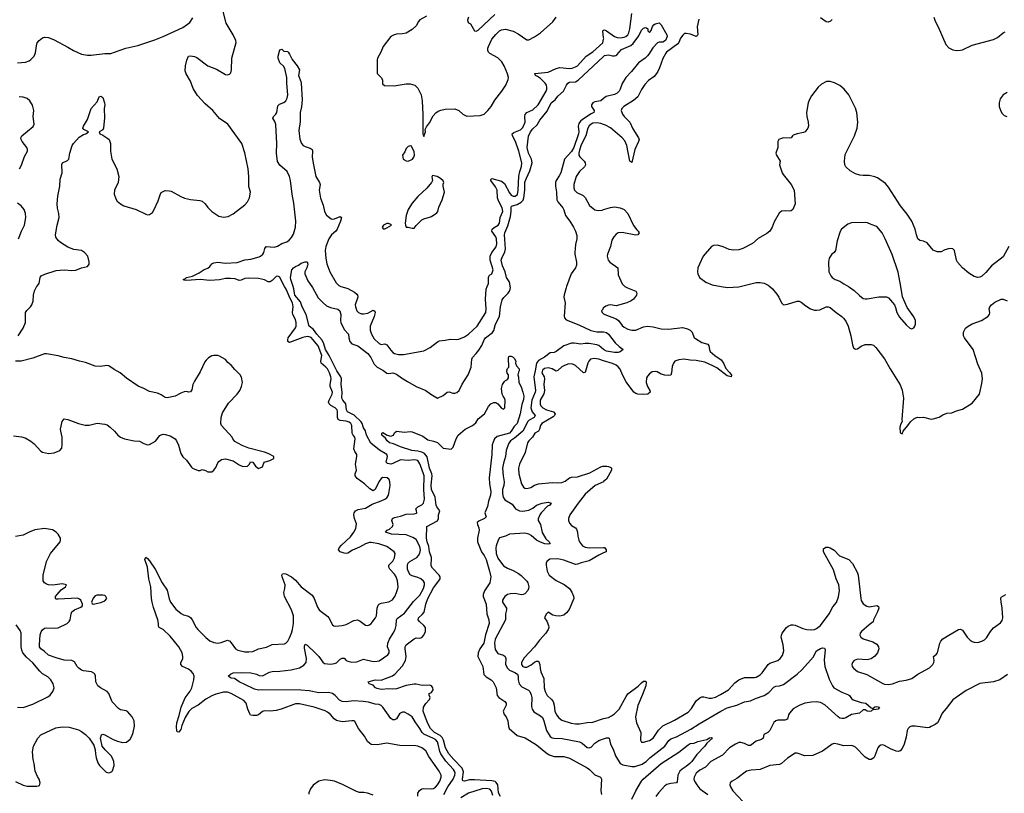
# Model space of a CAD drawing. Header units: inches. Extents: x 1771504 to 1971212, y 471788 to 643615.
# Tile 567 of 587: x 1903994 to 1914121, y 574784 to 582745. Entities that reach past the tile are written whole.
import ezdxf

# ---------------------------------------------------------------- set-up
doc = ezdxf.new("R2010")
doc.units = ezdxf.units.IN
doc.header["$MEASUREMENT"] = 0
for name, color, linetype in [('B9507', 7, 'Continuous'), ('B9508', 7, 'Continuous'), ('B9517', 7, 'Continuous'), ('B9518', 7, 'Continuous')]:
    doc.layers.add(name, color=color, linetype=linetype)

msp = doc.modelspace()

# ---------------------------------------------------------------- linework, layer by layer
at = {"layer": 'B9507', "color": 5}
for points, elevation in [([(1903978, 579490), (1904030, 579570), (1904052, 579630), (1904053, 579730), (1904067, 579753), (1904105, 579790), (1904119, 579810), (1904131, 579849), (1904137, 579910), (1904147, 579953), (1904166, 579994), (1904170, 580000)], 420), ([(1908090, 574755), (1908090, 574785), (1908107, 574813), (1908130, 574828), (1908150, 574832), (1908230, 574829), (1908250, 574834), (1908270, 574847), (1908290, 574870), (1908314, 574910), (1908329, 574950), (1908329, 574969), (1908309, 575010), (1908203, 575163), (1908170, 575222), (1908130, 575250), (1908090, 575268), (1908068, 575272), (1907905, 575275), (1907770, 575298), (1907670, 575282), (1907610, 575287), (1907590, 575299), (1907570, 575318), (1907540, 575370), (1907480, 575450), (1907442, 575522), (1907430, 575530), (1907411, 575531), (1907310, 575519), (1907253, 575533), (1907229, 575549), (1907190, 575596), (1907160, 575620), (1907134, 575634), (1907023, 575670), (1906870, 575705), (1906830, 575703), (1906684, 575650), (1906630, 575635), (1906570, 575630), (1906510, 575631), (1906490, 575624), (1906449, 575590), (1906430, 575583), (1906390, 575583), (1906369, 575589), (1906360, 575600), (1906339, 575650), (1906323, 575710), (1906300, 575740), (1906168, 575812), (1906130, 575825), (1906090, 575825), (1906010, 575805), (1905970, 575787), (1905909, 575751), (1905830, 575691), (1905763, 575657), (1905734, 575626), (1905697, 575563), (1905660, 575480), (1905650, 575439), (1905630, 575413), (1905615, 575415), (1905610, 575426), (1905607, 575467), (1905610, 575510), (1905635, 575585), (1905653, 575670), (1905694, 575766), (1905746, 575834), (1905765, 575870), (1905785, 575950), (1905788, 575990), (1905778, 576018), (1905759, 576039), (1905730, 576060), (1905669, 576090), (1905650, 576110), (1905652, 576130), (1905671, 576169), (1905673, 576190), (1905665, 576230), (1905631, 576291), (1905541, 576401), (1905470, 576468), (1905429, 576490), (1905422, 576502), (1905423, 576530), (1905415, 576570), (1905370, 576697), (1905356, 576750), (1905349, 576790), (1905341, 576910), (1905321, 576990), (1905308, 577110), (1905282, 577190), (1905290, 577215), (1905310, 577201), (1905330, 577176), (1905387, 577090), (1905458, 576950), (1905510, 576874), (1905530, 576785), (1905545, 576750), (1905600, 576680), (1905653, 576633), (1905680, 576620), (1905730, 576607), (1905752, 576592), (1905769, 576570), (1905810, 576490), (1905825, 576470), (1905907, 576387), (1905950, 576354), (1905990, 576335), (1906030, 576330), (1906066, 576334), (1906130, 576359), (1906137, 576357), (1906150, 576352), (1906170, 576333), (1906213, 576270), (1906238, 576258), (1906310, 576240), (1906350, 576238), (1906390, 576244), (1906450, 576270), (1906531, 576289), (1906590, 576316), (1906717, 576323), (1906730, 576328), (1906750, 576348), (1906770, 576384), (1906791, 576430), (1906801, 576470), (1906809, 576530), (1906809, 576610), (1906791, 576670), (1906716, 576810), (1906710, 576850), (1906722, 576890), (1906723, 576930), (1906692, 577010), (1906690, 577030), (1906698, 577042), (1906710, 577045), (1906730, 577041), (1906790, 577010), (1906830, 576978), (1906890, 576910), (1907002, 576822), (1907024, 576790), (1907058, 576698), (1907073, 576673), (1907093, 576653), (1907163, 576603), (1907175, 576590), (1907210, 576516), (1907226, 576506), (1907243, 576503), (1907310, 576509), (1907350, 576522), (1907430, 576561), (1907468, 576568), (1907496, 576556), (1907550, 576514), (1907570, 576509), (1907590, 576516), (1907610, 576532), (1907655, 576590), (1907662, 576610), (1907669, 576690), (1907681, 576719), (1907690, 576730), (1907710, 576740), (1907790, 576754), (1907827, 576773), (1907851, 576809), (1907871, 576850), (1907884, 576890), (1907885, 576910), (1907879, 576970), (1907866, 577010), (1907850, 577038), (1907800, 577090), (1907790, 577110), (1907792, 577130), (1907830, 577174), (1907850, 577208), (1907856, 577250), (1907847, 577270), (1907770, 577324), (1907689, 577350), (1907610, 577365), (1907590, 577364), (1907551, 577350), (1907490, 577315), (1907416, 577284), (1907370, 577255), (1907351, 577250), (1907330, 577254), (1907290, 577270), (1907273, 577290), (1907278, 577310), (1907302, 577338), (1907397, 577423), (1907430, 577470), (1907450, 577510), (1907457, 577557), (1907437, 577610), (1907431, 577650), (1907435, 577670), (1907448, 577690), (1907476, 577704), (1907550, 577718), (1907620, 577760), (1907710, 577792), (1907749, 577810), (1907770, 577825), (1907786, 577850), (1907791, 577870), (1907803, 577950), (1907802, 577990), (1907794, 578014), (1907774, 578030), (1907730, 578032), (1907710, 578023), (1907686, 577990), (1907651, 577910), (1907630, 577897), (1907596, 577916), (1907539, 577970), (1907464, 578024), (1907444, 578050), (1907443, 578070), (1907459, 578110), (1907447, 578170), (1907463, 578250), (1907460, 578270), (1907440, 578300), (1907430, 578329), (1907445, 578430), (1907440, 578450), (1907423, 578470), (1907414, 578490), (1907410, 578570), (1907401, 578590), (1907384, 578604), (1907350, 578614), (1907290, 578619), (1907271, 578631), (1907262, 578650), (1907263, 578710), (1907258, 578730), (1907240, 578750), (1907194, 578774), (1907177, 578790), (1907171, 578810), (1907176, 578830), (1907208, 578890), (1907210, 578910), (1907188, 578970), (1907187, 578990), (1907197, 579050), (1907194, 579070), (1907181, 579110), (1907161, 579150), (1907144, 579170), (1907095, 579210), (1907091, 579230), (1907102, 579290), (1907064, 579390), (1907010, 579455), (1906990, 579473), (1906970, 579482), (1906950, 579483), (1906906, 579474), (1906770, 579421), (1906752, 579432), (1906750, 579450), (1906756, 579470), (1906830, 579575), (1906836, 579590), (1906837, 579630), (1906830, 579660), (1906803, 579710), (1906798, 579730), (1906807, 579790), (1906799, 579830), (1906774, 579874), (1906735, 579970), (1906717, 580000)], 380), ([(1908355, 574770), (1908398, 574850), (1908452, 574930), (1908468, 574970), (1908471, 574990), (1908467, 575010), (1908455, 575030), (1908376, 575116), (1908324, 575190), (1908314, 575214), (1908299, 575290), (1908290, 575315), (1908270, 575336), (1908250, 575348), (1908150, 575391), (1908132, 575410), (1908111, 575451), (1908060, 575520), (1908030, 575570), (1907990, 575599), (1907950, 575619), (1907930, 575619), (1907910, 575610), (1907900, 575600), (1907868, 575550), (1907850, 575540), (1907830, 575541), (1907810, 575555), (1907728, 575670), (1907710, 575688), (1907690, 575699), (1907650, 575701), (1907581, 575721), (1907527, 575727), (1907426, 575734), (1907350, 575725), (1907310, 575729), (1907282, 575742), (1907237, 575790), (1907210, 575810), (1907170, 575822), (1907070, 575818), (1906970, 575838), (1906885, 575845), (1906492, 575848), (1906450, 575844), (1906410, 575857), (1906310, 575902), (1906252, 575930), (1906204, 575964), (1906169, 575970), (1906138, 575990), (1906162, 576010), (1906190, 576024), (1906270, 576028), (1906370, 576024), (1906430, 576008), (1906457, 575997), (1906490, 575993), (1906564, 576030), (1906590, 576038), (1906670, 576041), (1906785, 576055), (1906870, 576074), (1906917, 576103), (1906939, 576130), (1906942, 576170), (1906922, 576278), (1906923, 576297), (1906930, 576317), (1906950, 576308), (1907034, 576230), (1907071, 576191), (1907110, 576134), (1907130, 576121), (1907190, 576114), (1907230, 576120), (1907252, 576128), (1907290, 576165), (1907310, 576176), (1907330, 576173), (1907351, 576151), (1907370, 576142), (1907410, 576133), (1907463, 576137), (1907530, 576163), (1907630, 576141), (1907670, 576142), (1907690, 576148), (1907780, 576210), (1907793, 576230), (1907793, 576250), (1907778, 576290), (1907780, 576330), (1907797, 576370), (1907836, 576430), (1907856, 576470), (1907866, 576510), (1907870, 576570), (1907877, 576583), (1907950, 576639), (1908043, 576757), (1908110, 576824), (1908146, 576890), (1908157, 576930), (1908156, 576950), (1908147, 576967), (1908121, 576990), (1908090, 577005), (1908030, 577020), (1908010, 577033), (1907995, 577055), (1907984, 577090), (1907981, 577130), (1907987, 577150), (1908007, 577170), (1908078, 577210), (1908097, 577230), (1908110, 577256), (1908115, 577290), (1908110, 577324), (1908070, 577394), (1908037, 577417), (1907970, 577442), (1907817, 577450), (1907756, 577470), (1907775, 577490), (1907797, 577503), (1907827, 577530), (1907835, 577550), (1907823, 577590), (1907828, 577612), (1907850, 577623), (1907910, 577636), (1907970, 577656), (1908050, 577659), (1908074, 577666), (1908078, 577670), (1908076, 577690), (1908068, 577710), (1908090, 577730), (1908130, 577752), (1908147, 577770), (1908157, 577810), (1908152, 577910), (1908153, 578050), (1908128, 578130), (1908110, 578174), (1908090, 578208), (1908055, 578215), (1907990, 578208), (1907910, 578214), (1907830, 578176), (1907810, 578171), (1907777, 578177), (1907764, 578190), (1907778, 578250), (1907771, 578270), (1907695, 578315), (1907606, 578386), (1907562, 578470), (1907550, 578514), (1907530, 578546), (1907515, 578590), (1907505, 578605), (1907434, 578674), (1907365, 578710), (1907356, 578730), (1907349, 578790), (1907316, 578830), (1907307, 578850), (1907310, 578910), (1907301, 578990), (1907302, 579050), (1907296, 579070), (1907255, 579130), (1907177, 579290), (1907140, 579350), (1907122, 579410), (1907105, 579445), (1907049, 579510), (1907017, 579557), (1906970, 579590), (1906939, 579710), (1906899, 579790), (1906881, 579841), (1906825, 579910), (1906814, 579974), (1906805, 580000)], 360), ([(1906998, 580000), (1907006, 579990), (1907064, 579884), (1907114, 579830), (1907150, 579800), (1907190, 579782), (1907267, 579767), (1907285, 579750), (1907298, 579710), (1907292, 579650), (1907296, 579630), (1907330, 579556), (1907376, 579510), (1907379, 579470), (1907390, 579433), (1907410, 579409), (1907470, 579387), (1907574, 579310), (1907607, 579270), (1907639, 579199), (1907669, 579169), (1907730, 579137), (1907770, 579106), (1907790, 579105), (1907830, 579112), (1907870, 579098), (1907920, 579060), (1907981, 579021), (1908070, 578970), (1908170, 578930), (1908224, 578890), (1908290, 578851), (1908350, 578879), (1908390, 578911), (1908410, 578914), (1908450, 578900), (1908470, 578900), (1908490, 578908), (1908514, 578930), (1908546, 578994), (1908605, 579090), (1908636, 579170), (1908645, 579250), (1908652, 579270), (1908690, 579308), (1908717, 579343), (1908747, 579393), (1908771, 579450), (1908786, 579470), (1908856, 579524), (1908870, 579546), (1908889, 579610), (1908930, 579690), (1908938, 579790), (1908957, 579863), (1908973, 579887), (1909018, 579930), (1909032, 579950), (1909039, 579970), (1909041, 579990), (1909040, 580000)], 360), ([(1907298, 580000), (1907310, 579995), (1907370, 579979), (1907439, 579939), (1907460, 579920), (1907468, 579910), (1907470, 579890), (1907445, 579810), (1907446, 579790), (1907462, 579750), (1907479, 579730), (1907510, 579717), (1907530, 579716), (1907574, 579726), (1907630, 579756), (1907646, 579746), (1907650, 579730), (1907641, 579690), (1907599, 579590), (1907599, 579550), (1907611, 579510), (1907640, 579460), (1907690, 579413), (1907710, 579401), (1907750, 579409), (1907770, 579400), (1907810, 579343), (1907830, 579321), (1907850, 579308), (1907890, 579300), (1907940, 579300), (1908150, 579337), (1908216, 579370), (1908290, 579430), (1908310, 579440), (1908370, 579445), (1908423, 579457), (1908490, 579452), (1908510, 579456), (1908570, 579481), (1908610, 579509), (1908698, 579590), (1908787, 579730), (1908790, 579770), (1908783, 579870), (1908790, 579970), (1908802, 580000)], 380), ([(1909619, 580000), (1909614, 579986), (1909593, 579913), (1909590, 579890), (1909603, 579830), (1909593, 579693), (1909597, 579677), (1909616, 579656), (1909745, 579605), (1909867, 579547), (1909930, 579534), (1909993, 579533), (1910000, 579532)], 360), ([(1910000, 579781), (1909999, 579781), (1909983, 579757), (1909979, 579750), (1909985, 579730), (1910000, 579719)], 380), ([(1910000, 579350), (1909999, 579350), (1909951, 579391), (1909930, 579399), (1909851, 579411), (1909809, 579411), (1909765, 579405), (1909697, 579417), (1909670, 579417), (1909590, 579390), (1909510, 579330), (1909490, 579321), (1909450, 579315), (1909390, 579272), (1909330, 579239), (1909310, 579210), (1909297, 579130), (1909281, 579070), (1909298, 578930), (1909294, 578910), (1909261, 578830), (1909251, 578750), (1909264, 578710), (1909295, 578670), (1909286, 578650), (1909235, 578625), (1909219, 578610), (1909168, 578510), (1909083, 578437), (1909043, 578410), (1909020, 578380), (1908997, 578310), (1908989, 578250), (1908970, 578182), (1908961, 578130), (1908965, 578050), (1908977, 577990), (1908972, 577950), (1908960, 577910), (1908958, 577870), (1908967, 577830), (1908984, 577804), (1909058, 577758), (1909094, 577710), (1909136, 577690), (1909170, 577686), (1909230, 577696), (1909270, 577718), (1909310, 577748), (1909367, 577770), (1909430, 577780), (1909459, 577770), (1909445, 577750), (1909423, 577737), (1909357, 577670), (1909344, 577650), (1909327, 577607), (1909327, 577590), (1909350, 577550), (1909366, 577466), (1909404, 577404), (1909439, 577370), (1909451, 577350), (1909433, 577347), (1909395, 577350), (1909350, 577368), (1909309, 577389), (1909256, 577436), (1909232, 577450), (1909190, 577460), (1909031, 577450), (1908991, 577429), (1908930, 577411), (1908914, 577390), (1908895, 577330), (1908892, 577308), (1908894, 577250), (1908910, 577205), (1908970, 577126), (1909010, 577100), (1909070, 577075), (1909125, 577045), (1909150, 577026), (1909210, 576968), (1909221, 576950), (1909229, 576910), (1909228, 576890), (1909219, 576870), (1909190, 576838), (1909172, 576828), (1909150, 576827), (1909090, 576841), (1909042, 576838), (1909010, 576830), (1908984, 576810), (1908969, 576790), (1908960, 576770), (1908961, 576750), (1908999, 576690), (1909000, 576670), (1908989, 576630), (1908992, 576570), (1908885, 576370), (1908877, 576330), (1908883, 576263), (1908910, 576224), (1908970, 576205), (1908988, 576190), (1908993, 576170), (1908991, 576110), (1909010, 576072), (1909032, 576050), (1909087, 576027), (1909113, 576010), (1909122, 575990), (1909119, 575950), (1909131, 575910), (1909160, 575880), (1909226, 575846), (1909241, 575830), (1909256, 575796), (1909261, 575770), (1909257, 575677), (1909263, 575650), (1909283, 575623), (1909350, 575581), (1909370, 575563), (1909385, 575530), (1909411, 575431), (1909450, 575368), (1909470, 575355), (1909490, 575350), (1909572, 575348), (1909753, 575313), (1909779, 575299), (1909830, 575256), (1909850, 575252), (1909870, 575259), (1909910, 575300), (1909950, 575327), (1910000, 575344)], 360), ([(1903930, 578461), (1904013, 578453), (1904050, 578440), (1904109, 578409), (1904141, 578381), (1904210, 578305), (1904230, 578293), (1904290, 578279), (1904350, 578288), (1904408, 578312), (1904426, 578334), (1904431, 578369), (1904430, 578450), (1904416, 578510), (1904415, 578530), (1904429, 578611), (1904450, 578636), (1904490, 578629), (1904599, 578590), (1904668, 578572), (1904710, 578572), (1904790, 578593), (1904870, 578584), (1904894, 578574), (1904925, 578550), (1904968, 578510), (1905002, 578470), (1905030, 578448), (1905072, 578432), (1905170, 578412), (1905227, 578407), (1905270, 578382), (1905309, 578371), (1905330, 578374), (1905390, 578407), (1905435, 578465), (1905448, 578472), (1905470, 578478), (1905490, 578476), (1905542, 578462), (1905592, 578432), (1905608, 578410), (1905626, 578366), (1905650, 578282), (1905670, 578245), (1905711, 578211), (1905760, 578140), (1905772, 578130), (1905830, 578104), (1905850, 578105), (1905870, 578115), (1905906, 578106), (1905930, 578091), (1905970, 578091), (1905992, 578108), (1906010, 578136), (1906030, 578185), (1906041, 578199), (1906070, 578219), (1906110, 578227), (1906190, 578206), (1906250, 578164), (1906290, 578147), (1906338, 578150), (1906358, 578170), (1906367, 578193), (1906390, 578192), (1906418, 578150), (1906450, 578125), (1906490, 578142), (1906509, 578191), (1906566, 578210), (1906606, 578230), (1906606, 578250), (1906557, 578277), (1906510, 578293), (1906350, 578334), (1906282, 578362), (1906205, 578405), (1906186, 578430), (1906178, 578450), (1906069, 578570), (1906062, 578590), (1906065, 578650), (1906081, 578699), (1906141, 578799), (1906230, 578891), (1906259, 578930), (1906276, 578970), (1906285, 579010), (1906275, 579065), (1906262, 579090), (1906206, 579146), (1906169, 579190), (1906136, 579216), (1906110, 579249), (1906050, 579282), (1906030, 579289), (1905990, 579289), (1905970, 579284), (1905934, 579266), (1905910, 579242), (1905897, 579223), (1905850, 579122), (1905790, 579025), (1905776, 578990), (1905763, 578937), (1905750, 578916), (1905730, 578912), (1905710, 578917), (1905686, 578914), (1905650, 578903), (1905592, 578870), (1905510, 578852), (1905490, 578856), (1905450, 578884), (1905410, 578901), (1905330, 578920), (1905271, 578951), (1905213, 578973), (1905094, 579054), (1905026, 579110), (1904964, 579144), (1904910, 579184), (1904890, 579187), (1904824, 579176), (1904770, 579178), (1904670, 579218), (1904610, 579230), (1904530, 579256), (1904450, 579270), (1904390, 579287), (1904270, 579307), (1904250, 579305), (1904130, 579261), (1904010, 579232), (1903950, 579230)], 420), ([(1908940, 574750), (1908920, 574790), (1908910, 574870), (1908896, 574896), (1908884, 574904), (1908850, 574912), (1908670, 574923), (1908619, 574921), (1908570, 574908), (1908551, 574911), (1908549, 574929), (1908557, 575003), (1908544, 575044), (1908460, 575130), (1908409, 575190), (1908375, 575250), (1908352, 575330), (1908338, 575358), (1908317, 575377), (1908261, 575410), (1908219, 575450), (1908190, 575503), (1908156, 575590), (1908145, 575630), (1908147, 575670), (1908170, 575708), (1908210, 575750), (1908214, 575770), (1908206, 575794), (1908206, 575810), (1908230, 575821), (1908247, 575850), (1908244, 575870), (1908231, 575891), (1908210, 575898), (1908133, 575893), (1908070, 575907), (1908050, 575907), (1907970, 575894), (1907870, 575860), (1907830, 575856), (1907790, 575859), (1907710, 575851), (1907670, 575861), (1907655, 575870), (1907630, 575898), (1907589, 575910), (1907578, 575930), (1907650, 575952), (1907710, 575949), (1907827, 575993), (1907851, 576009), (1907930, 576096), (1907963, 576150), (1907969, 576190), (1907959, 576270), (1907960, 576290), (1907968, 576312), (1908050, 576372), (1908070, 576382), (1908110, 576381), (1908130, 576388), (1908150, 576410), (1908166, 576450), (1908168, 576490), (1908152, 576512), (1908106, 576550), (1908092, 576570), (1908095, 576590), (1908135, 576625), (1908153, 576647), (1908172, 576730), (1908192, 576790), (1908250, 576898), (1908306, 576970), (1908317, 576990), (1908317, 577010), (1908307, 577027), (1908241, 577101), (1908226, 577126), (1908230, 577210), (1908210, 577270), (1908202, 577322), (1908186, 577370), (1908178, 577410), (1908180, 577530), (1908291, 577589), (1908301, 577610), (1908302, 577650), (1908314, 577690), (1908285, 577730), (1908276, 577750), (1908267, 577830), (1908231, 577910), (1908227, 577953), (1908236, 578050), (1908234, 578070), (1908210, 578130), (1908185, 578245), (1908159, 578279), (1908130, 578295), (1908090, 578305), (1908026, 578310), (1907909, 578350), (1907839, 578379), (1907799, 578390), (1907773, 578410), (1907757, 578437), (1907719, 578470), (1907718, 578490), (1907730, 578498), (1907772, 578470), (1907810, 578459), (1907838, 578470), (1907850, 578492), (1907870, 578511), (1907950, 578499), (1908010, 578506), (1908030, 578504), (1908139, 578459), (1908190, 578420), (1908250, 578409), (1908290, 578392), (1908350, 578336), (1908430, 578324), (1908453, 578347), (1908483, 578430), (1908505, 578470), (1908576, 578530), (1908650, 578570), (1908684, 578596), (1908710, 578637), (1908774, 578690), (1908817, 578763), (1908838, 578790), (1908870, 578805), (1908890, 578805), (1908911, 578790), (1908950, 578746), (1908970, 578738), (1908982, 578750), (1908987, 578830), (1908981, 578850), (1908965, 578870), (1908957, 578890), (1908949, 578950), (1908959, 578990), (1908980, 579020), (1908990, 579031), (1909010, 579041), (1909021, 579059), (1909021, 579090), (1909008, 579108), (1909005, 579130), (1909010, 579156), (1909024, 579170), (1909020, 579260), (1909023, 579277), (1909030, 579282), (1909050, 579282), (1909070, 579272), (1909080, 579260), (1909096, 579230), (1909092, 579210), (1909104, 579184), (1909131, 579151), (1909131, 579130), (1909124, 579116), (1909118, 579090), (1909125, 579065), (1909127, 579010), (1909150, 578966), (1909170, 578911), (1909178, 578870), (1909175, 578835), (1909157, 578783), (1909140, 578690), (1909109, 578590), (1909080, 578560), (1909048, 578510), (1909030, 578490), (1908905, 578455), (1908878, 578430), (1908863, 578397), (1908854, 578370), (1908850, 578270), (1908824, 578030), (1908825, 577970), (1908838, 577890), (1908836, 577850), (1908816, 577790), (1908806, 577734), (1908778, 577670), (1908791, 577630), (1908773, 577610), (1908715, 577585), (1908699, 577570), (1908702, 577550), (1908717, 577517), (1908719, 577490), (1908701, 577410), (1908701, 577370), (1908742, 577270), (1908771, 577230), (1908792, 577190), (1908827, 577070), (1908838, 577010), (1908828, 576950), (1908774, 576866), (1908760, 576830), (1908762, 576810), (1908792, 576730), (1908798, 576630), (1908818, 576570), (1908821, 576530), (1908784, 576416), (1908766, 576330), (1908727, 576270), (1908708, 576230), (1908707, 576190), (1908758, 576090), (1908767, 576007), (1908790, 575982), (1908844, 575950), (1908864, 575930), (1908894, 575870), (1908906, 575790), (1908921, 575770), (1908983, 575730), (1908998, 575710), (1908997, 575690), (1908968, 575630), (1908976, 575596), (1908996, 575570), (1909013, 575530), (1909020, 575470), (1909028, 575450), (1909110, 575379), (1909193, 575353), (1909310, 575284), (1909404, 575204), (1909441, 575181), (1909490, 575164), (1909590, 575164), (1909650, 575144), (1909830, 575046), (1909855, 575030), (1909910, 574973), (1909969, 574949), (1909977, 574930), (1909970, 574810), (1909978, 574770)], 340), ([(1910000, 579235), (1909949, 579250), (1909902, 579258), (1909865, 579250), (1909848, 579232), (1909838, 579210), (1909810, 579115), (1909792, 579110), (1909710, 579187), (1909690, 579198), (1909670, 579202), (1909630, 579199), (1909590, 579182), (1909570, 579173), (1909530, 579133), (1909511, 579129), (1909470, 579152), (1909430, 579161), (1909390, 579155), (1909370, 579139), (1909364, 579110), (1909389, 579070), (1909393, 579050), (1909384, 578990), (1909393, 578930), (1909384, 578896), (1909348, 578830), (1909347, 578787), (1909354, 578770), (1909374, 578750), (1909413, 578730), (1909483, 578710), (1909501, 578690), (1909493, 578670), (1909481, 578659), (1909365, 578590), (1909350, 578570), (1909340, 578530), (1909331, 578509), (1909292, 578488), (1909268, 578450), (1909229, 578410), (1909217, 578390), (1909194, 578290), (1909136, 578170), (1909125, 578130), (1909127, 578070), (1909154, 577970), (1909174, 577934), (1909190, 577923), (1909210, 577920), (1909250, 577930), (1909290, 577955), (1909330, 577970), (1909470, 577983), (1909530, 577978), (1909570, 577982), (1909604, 577996), (1909650, 578030), (1909670, 578038), (1909730, 578042), (1909858, 578082), (1909970, 578144), (1909990, 578150), (1910000, 578150)], 380), ([(1910000, 577991), (1909999, 577990), (1909914, 577950), (1909810, 577861), (1909737, 577770), (1909653, 577650), (1909637, 577610), (1909638, 577590), (1909650, 577563), (1909670, 577539), (1909710, 577517), (1909722, 577502), (1909732, 577472), (1909734, 577430), (1909743, 577390), (1909750, 577370), (1909783, 577330), (1909810, 577316), (1909850, 577310), (1910000, 577314)], 380), ([(1903950, 574906), (1904029, 574869), (1904070, 574858), (1904170, 574856), (1904197, 574863), (1904204, 574890), (1904195, 574930), (1904176, 574956), (1904152, 575010), (1904142, 575090), (1904132, 575130), (1904127, 575210), (1904137, 575270), (1904179, 575350), (1904210, 575387), (1904364, 575456), (1904430, 575468), (1904503, 575463), (1904597, 575437), (1904630, 575421), (1904671, 575390), (1904710, 575350), (1904758, 575278), (1904770, 575230), (1904772, 575190), (1904780, 575150), (1904798, 575098), (1904814, 575070), (1904882, 575002), (1904910, 574993), (1904937, 575003), (1904950, 575016), (1904965, 575070), (1904963, 575110), (1904950, 575145), (1904935, 575170), (1904872, 575230), (1904843, 575270), (1904826, 575350), (1904835, 575385), (1904850, 575391), (1904870, 575387), (1904956, 575336), (1904999, 575319), (1905050, 575306), (1905091, 575309), (1905130, 575342), (1905148, 575370), (1905162, 575410), (1905173, 575473), (1905170, 575530), (1905152, 575570), (1905104, 575624), (1905090, 575631), (1905030, 575641), (1905010, 575657), (1904945, 575725), (1904911, 575810), (1904895, 575830), (1904824, 575870), (1904798, 575890), (1904777, 575930), (1904772, 575992), (1904768, 576008), (1904758, 576019), (1904732, 576032), (1904650, 576044), (1904630, 576051), (1904602, 576070), (1904585, 576090), (1904557, 576137), (1904545, 576145), (1904530, 576150), (1904450, 576155), (1904370, 576177), (1904290, 576206), (1904246, 576246), (1904210, 576269), (1904199, 576290), (1904197, 576310), (1904205, 576415), (1904214, 576446), (1904230, 576467), (1904250, 576484), (1904270, 576488), (1904350, 576482), (1904390, 576487), (1904481, 576530), (1904502, 576550), (1904514, 576570), (1904522, 576630), (1904530, 576650), (1904556, 576670), (1904622, 576698), (1904637, 576710), (1904639, 576721), (1904641, 576730), (1904621, 576770), (1904610, 576782), (1904590, 576792), (1904390, 576782), (1904370, 576783), (1904361, 576790), (1904363, 576810), (1904378, 576830), (1904422, 576878), (1904466, 576910), (1904474, 576930), (1904430, 576939), (1904333, 576927), (1904290, 576929), (1904270, 576935), (1904250, 576948), (1904236, 576970), (1904234, 577030), (1904268, 577170), (1904310, 577250), (1904410, 577372), (1904415, 577390), (1904412, 577410), (1904390, 577449), (1904369, 577470), (1904330, 577495), (1904250, 577507), (1904150, 577494), (1904090, 577472), (1904030, 577441), (1903950, 577428)], 420), ([(1910000, 577258), (1909950, 577234), (1909850, 577176), (1909770, 577157), (1909730, 577140), (1909710, 577139), (1909590, 577183), (1909530, 577195), (1909448, 577192), (1909414, 577170), (1909408, 577152), (1909408, 577130), (1909420, 577070), (1909439, 577030), (1909510, 576973), (1909593, 576933), (1909650, 576890), (1909674, 576854), (1909691, 576811), (1909693, 576790), (1909644, 576676), (1909619, 576641), (1909590, 576616), (1909550, 576605), (1909509, 576609), (1909478, 576618), (1909430, 576648), (1909410, 576628), (1909392, 576590), (1909415, 576555), (1909432, 576510), (1909436, 576490), (1909430, 576470), (1909404, 576430), (1909341, 576359), (1909288, 576290), (1909182, 576178), (1909154, 576130), (1909155, 576110), (1909170, 576090), (1909190, 576080), (1909210, 576082), (1909254, 576106), (1909290, 576133), (1909310, 576143), (1909330, 576143), (1909345, 576110), (1909347, 576067), (1909354, 576034), (1909384, 575964), (1909389, 575870), (1909397, 575830), (1909419, 575790), (1909465, 575750), (1909480, 575730), (1909491, 575690), (1909498, 575630), (1909515, 575590), (1909539, 575559), (1909570, 575538), (1909666, 575506), (1909710, 575498), (1909750, 575497), (1909830, 575511), (1909890, 575516), (1909989, 575551), (1910000, 575554)], 380), ([(1903970, 575671), (1904030, 575666), (1904130, 575700), (1904282, 575778), (1904306, 575794), (1904335, 575830), (1904347, 575870), (1904338, 575910), (1904313, 575953), (1904282, 575982), (1904230, 576014), (1904200, 576040), (1904130, 576127), (1904063, 576183), (1904026, 576230), (1904015, 576255), (1904010, 576290), (1904010, 576430), (1903999, 576459), (1903959, 576519)], 440), ([(1907630, 574763), (1907570, 574785), (1907532, 574792), (1907490, 574792), (1907459, 574801), (1907313, 574873), (1907230, 574907), (1907190, 574917), (1907130, 574924), (1907070, 574909), (1907013, 574867), (1906986, 574830), (1906966, 574790), (1906966, 574774)], 420), ([(1908861, 574761), (1908847, 574807), (1908830, 574825), (1908790, 574833), (1908750, 574830), (1908610, 574786), (1908530, 574737)], 360)]:
    msp.add_lwpolyline(points, dxfattribs=dict(at, elevation=elevation))
at = {"layer": 'B9507', "color": 5, "elevation": 420}
msp.add_lwpolyline([(1904790, 576824), (1904770, 576817), (1904749, 576791), (1904733, 576750), (1904738, 576738), (1904750, 576729), (1904830, 576748), (1904870, 576766), (1904889, 576790), (1904881, 576810), (1904870, 576818), (1904850, 576823)], close=True, dxfattribs=at)
at = {"layer": 'B9508', "color": 5}
for points, elevation in [([(1904170, 580000), (1904194, 580030), (1904204, 580090), (1904214, 580110), (1904253, 580127), (1904370, 580162), (1904450, 580171), (1904530, 580165), (1904572, 580168), (1904629, 580191), (1904690, 580206), (1904709, 580230), (1904708, 580252), (1904694, 580310), (1904662, 580350), (1904630, 580369), (1904550, 580379), (1904490, 580405), (1904412, 580452), (1904391, 580471), (1904366, 580506), (1904361, 580530), (1904378, 580630), (1904401, 580710), (1904398, 580750), (1904384, 580804), (1904380, 580850), (1904386, 580930), (1904406, 581030), (1904410, 581105), (1904431, 581170), (1904427, 581253), (1904435, 581270), (1904484, 581296), (1904498, 581310), (1904508, 581372), (1904534, 581450), (1904548, 581472), (1904606, 581534), (1904650, 581562), (1904675, 581570), (1904702, 581590), (1904655, 581615), (1904644, 581630), (1904649, 581649), (1904690, 581716), (1904730, 581831), (1904790, 581898), (1904810, 581951), (1904830, 581958), (1904850, 581945), (1904867, 581890), (1904868, 581870), (1904864, 581830), (1904866, 581734), (1904855, 581630), (1904848, 581612), (1904811, 581590), (1904818, 581570), (1904850, 581557), (1904902, 581522), (1904914, 581510), (1904921, 581490), (1904927, 581470), (1904928, 581390), (1904941, 581310), (1904992, 581210), (1905014, 581130), (1905008, 581070), (1904970, 580990), (1904965, 580950), (1904982, 580902), (1904998, 580878), (1905030, 580848), (1905065, 580830), (1905193, 580793), (1905290, 580743), (1905310, 580737), (1905330, 580739), (1905360, 580760), (1905375, 580785), (1905418, 580882), (1905437, 580943), (1905450, 580965), (1905490, 580986), (1905530, 580985), (1905550, 580981), (1905650, 580925), (1905688, 580908), (1905750, 580895), (1905845, 580885), (1905870, 580877), (1905903, 580850), (1905930, 580811), (1905971, 580770), (1906043, 580723), (1906090, 580711), (1906139, 580721), (1906190, 580746), (1906310, 580841), (1906337, 580870), (1906357, 580910), (1906369, 580970), (1906349, 581029), (1906352, 581130), (1906342, 581210), (1906310, 581375), (1906278, 581470), (1906134, 581670), (1906050, 581728), (1905980, 581810), (1905900, 581880), (1905823, 581963), (1905777, 582037), (1905750, 582112), (1905706, 582186), (1905697, 582217), (1905698, 582270), (1905712, 582328), (1905730, 582370), (1905750, 582374), (1905790, 582365), (1905814, 582354), (1905930, 582270), (1906017, 582237), (1906110, 582182), (1906130, 582177), (1906150, 582183), (1906164, 582196), (1906173, 582227), (1906176, 582350), (1906219, 582510), (1906216, 582530), (1906190, 582590), (1906116, 582710), (1906087, 582830)], 420), ([(1903970, 582299), (1904054, 582306), (1904090, 582320), (1904110, 582336), (1904141, 582370), (1904157, 582403), (1904165, 582475), (1904174, 582506), (1904193, 582530), (1904230, 582557), (1904250, 582565), (1904290, 582560), (1904350, 582538), (1904490, 582462), (1904547, 582427), (1904630, 582389), (1904690, 582379), (1904730, 582379), (1904870, 582398), (1904930, 582398), (1904970, 582409), (1905084, 582450), (1905210, 582480), (1905383, 582537), (1905470, 582570), (1905670, 582664), (1905743, 582717), (1905776, 582764)], 440), ([(1908178, 582782), (1908110, 582743), (1908094, 582726), (1908070, 582683), (1908030, 582642), (1907970, 582607), (1907930, 582599), (1907870, 582596), (1907846, 582590), (1907811, 582570), (1907733, 582470), (1907708, 582410), (1907675, 582350), (1907670, 582330), (1907671, 582190), (1907712, 582150), (1907724, 582124), (1907726, 582086), (1907747, 582067), (1907845, 582065), (1907970, 582083), (1908010, 582083), (1908058, 582070), (1908090, 582041), (1908123, 581970), (1908134, 581910), (1908141, 581770), (1908141, 581570), (1908150, 581542), (1908168, 581590), (1908164, 581616), (1908177, 581643), (1908210, 581683), (1908246, 581754), (1908273, 581787), (1908297, 581803), (1908325, 581815), (1908370, 581824), (1908470, 581828), (1908510, 581811), (1908553, 581773), (1908591, 581751), (1908730, 581757), (1908770, 581774), (1908810, 581809), (1908844, 581850), (1908882, 581918), (1908954, 582010), (1908994, 582070), (1909018, 582130), (1909020, 582150), (1909010, 582189), (1908977, 582270), (1908952, 582310), (1908910, 582351), (1908830, 582397), (1908817, 582410), (1908810, 582426), (1908809, 582450), (1908814, 582470), (1908850, 582545), (1908890, 582593), (1908930, 582629), (1908950, 582639), (1908990, 582646), (1909070, 582626), (1909119, 582599), (1909210, 582539), (1909230, 582538), (1909290, 582568), (1909349, 582610), (1909478, 582722), (1909510, 582770)], 420), ([(1908611, 582770), (1908601, 582741), (1908604, 582724), (1908611, 582711), (1908630, 582702), (1908671, 582631), (1908690, 582627), (1908710, 582637), (1908881, 582799)], 440), ([(1910000, 582558), (1909991, 582629), (1910000, 582637)], 380), ([(1908802, 580000), (1908814, 580030), (1908814, 580090), (1908818, 580102), (1908826, 580114), (1908850, 580131), (1908864, 580170), (1908834, 580270), (1908831, 580310), (1908849, 580350), (1908894, 580406), (1908902, 580438), (1908898, 580490), (1908890, 580511), (1908851, 580570), (1908852, 580588), (1908873, 580607), (1908914, 580630), (1908930, 580650), (1908937, 580710), (1908962, 580770), (1908955, 580810), (1908919, 580879), (1908908, 580910), (1908903, 580990), (1908886, 581026), (1908840, 581090), (1908841, 581099), (1908850, 581110), (1908950, 581083), (1908979, 581059), (1909030, 580964), (1909050, 580939), (1909070, 580928), (1909090, 580928), (1909113, 580947), (1909121, 580990), (1909126, 581134), (1909137, 581183), (1909155, 581235), (1909159, 581270), (1909129, 581391), (1909092, 581492), (1909062, 581550), (1909060, 581570), (1909076, 581584), (1909143, 581610), (1909170, 581634), (1909191, 581690), (1909188, 581750), (1909192, 581770), (1909211, 581789), (1909270, 581816), (1909328, 581870), (1909409, 582010), (1909416, 582030), (1909417, 582050), (1909412, 582070), (1909400, 582090), (1909350, 582141), (1909321, 582161), (1909300, 582170), (1909293, 582190), (1909430, 582203), (1909510, 582244), (1909550, 582254), (1909650, 582241), (1909675, 582245), (1909710, 582258), (1909730, 582271), (1909820, 582370), (1909890, 582415), (1909992, 582508), (1910000, 582545)], 380), ([(1906717, 580000), (1906699, 580030), (1906670, 580095), (1906650, 580107), (1906630, 580101), (1906590, 580059), (1906570, 580046), (1906550, 580048), (1906510, 580067), (1906450, 580080), (1906350, 580086), (1906310, 580082), (1906270, 580063), (1906250, 580061), (1906210, 580078), (1906163, 580083), (1906110, 580082), (1906050, 580067), (1905950, 580059), (1905850, 580071), (1905710, 580061), (1905684, 580064), (1905675, 580070), (1905700, 580080), (1905709, 580090), (1905770, 580105), (1905841, 580139), (1905890, 580175), (1905930, 580187), (1905950, 580204), (1905969, 580231), (1905990, 580244), (1906032, 580248), (1906110, 580240), (1906230, 580246), (1906310, 580275), (1906370, 580279), (1906456, 580304), (1906471, 580310), (1906494, 580330), (1906505, 580350), (1906516, 580390), (1906530, 580409), (1906610, 580403), (1906646, 580414), (1906690, 580442), (1906740, 580460), (1906764, 580476), (1906790, 580502), (1906810, 580538), (1906832, 580610), (1906834, 580670), (1906815, 580855), (1906796, 580950), (1906780, 581090), (1906770, 581130), (1906744, 581184), (1906670, 581246), (1906646, 581286), (1906636, 581370), (1906638, 581470), (1906627, 581667), (1906617, 581697), (1906597, 581730), (1906603, 581750), (1906629, 581771), (1906640, 581790), (1906650, 581858), (1906666, 581874), (1906710, 581893), (1906730, 581910), (1906744, 581936), (1906753, 581970), (1906741, 582090), (1906740, 582150), (1906721, 582241), (1906707, 582267), (1906670, 582299), (1906652, 582350), (1906652, 582370), (1906670, 582434), (1906690, 582442), (1906710, 582422), (1906750, 582416), (1906756, 582410), (1906770, 582391), (1906795, 582335), (1906848, 582270), (1906870, 582230), (1906863, 582170), (1906886, 582110), (1906889, 582090), (1906899, 581919), (1906891, 581849), (1906877, 581790), (1906878, 581698), (1906865, 581605), (1906876, 581516), (1906892, 581472), (1906910, 581450), (1906930, 581439), (1906983, 581423), (1907001, 581410), (1907005, 581390), (1907002, 581330), (1907014, 581250), (1907041, 581130), (1907078, 581070), (1907084, 581050), (1907075, 580990), (1907077, 580970), (1907088, 580908), (1907116, 580836), (1907130, 580770), (1907150, 580734), (1907197, 580697), (1907210, 580693), (1907230, 580695), (1907290, 580718), (1907305, 580710), (1907294, 580670), (1907260, 580590), (1907245, 580570), (1907200, 580530), (1907174, 580490), (1907144, 580410), (1907137, 580370), (1907141, 580290), (1907152, 580232), (1907182, 580150), (1907250, 580035), (1907276, 580010), (1907298, 580000)], 380), ([(1909040, 580000), (1909036, 580030), (1909027, 580050), (1908999, 580090), (1908988, 580150), (1908961, 580210), (1908947, 580270), (1908951, 580290), (1908985, 580355), (1908992, 580388), (1908979, 580530), (1908982, 580550), (1909016, 580624), (1909042, 580718), (1909049, 580770), (1909047, 580813), (1909053, 580827), (1909110, 580844), (1909150, 580866), (1909171, 580889), (1909179, 580910), (1909190, 580990), (1909190, 581072), (1909205, 581115), (1909242, 581190), (1909266, 581270), (1909257, 581310), (1909226, 581370), (1909212, 581430), (1909226, 581546), (1909246, 581590), (1909270, 581622), (1909316, 581664), (1909345, 581710), (1909418, 581802), (1909461, 581890), (1909500, 581920), (1909530, 581956), (1909588, 582010), (1909617, 582070), (1909633, 582090), (1909650, 582100), (1909710, 582106), (1909739, 582121), (1910000, 582366)], 360), ([(1903992, 581210), (1904013, 581247), (1904044, 581336), (1904075, 581390), (1904075, 581410), (1904067, 581430), (1904020, 581490), (1904010, 581510), (1904007, 581530), (1904017, 581550), (1904133, 581647), (1904141, 581670), (1904132, 581750), (1904139, 581810), (1904124, 581864), (1904099, 581910), (1904070, 581933), (1904030, 581947), (1903990, 581950)], 440), ([(1910000, 581933), (1909970, 581910), (1909910, 581898), (1909890, 581890), (1909876, 581870), (1909876, 581850), (1909902, 581810), (1909899, 581790), (1909870, 581777), (1909783, 581717), (1909761, 581699), (1909745, 581675), (1909739, 581650), (1909745, 581590), (1909742, 581570), (1909693, 581430), (1909670, 581389), (1909596, 581310), (1909560, 581170), (1909543, 581137), (1909512, 581090), (1909505, 581070), (1909504, 581030), (1909514, 580970), (1909519, 580890), (1909529, 580869), (1909580, 580810), (1909592, 580788), (1909608, 580728), (1909653, 580670), (1909691, 580610), (1909711, 580570), (1909724, 580524), (1909725, 580490), (1909709, 580430), (1909703, 580350), (1909703, 580330), (1909722, 580250), (1909722, 580218), (1909711, 580190), (1909667, 580130), (1909619, 580000)], 360), ([(1910000, 581666), (1909970, 581676), (1909930, 581683), (1909890, 581679), (1909870, 581670), (1909850, 581651), (1909838, 581630), (1909816, 581550), (1909770, 581456), (1909750, 581401), (1909745, 581370), (1909746, 581350), (1909754, 581334), (1909798, 581290), (1909811, 581270), (1909813, 581250), (1909802, 581230), (1909750, 581184), (1909718, 581130), (1909694, 581050), (1909693, 581013), (1909700, 580990), (1909725, 580965), (1909790, 580934), (1909810, 580916), (1909853, 580833), (1909910, 580787), (1909942, 580782), (1909985, 580785), (1910000, 580790)], 380), ([(1903982, 580490), (1904011, 580569), (1904042, 580630), (1904057, 580710), (1904052, 580750), (1904040, 580790), (1904008, 580830), (1903970, 580857)], 440), ([(1906805, 580000), (1906781, 580070), (1906779, 580090), (1906793, 580170), (1906810, 580191), (1906830, 580205), (1906863, 580217), (1906890, 580238), (1906930, 580252), (1906950, 580252), (1906956, 580230), (1906954, 580214), (1906947, 580190), (1906925, 580150), (1906925, 580130), (1906956, 580056), (1906998, 580000)], 360)]:
    msp.add_lwpolyline(points, dxfattribs=dict(at, elevation=elevation))
at = {"layer": 'B9508', "color": 5, "elevation": 420}
for points in [[(1908010, 581446), (1907990, 581438), (1907970, 581418), (1907955, 581385), (1907932, 581350), (1907938, 581310), (1907970, 581291), (1907990, 581288), (1908034, 581310), (1908049, 581330), (1908053, 581350), (1908050, 581386), (1908022, 581442)], [(1908238, 581142), (1908232, 581128), (1908238, 581090), (1908231, 581069), (1908181, 581010), (1908090, 580924), (1908030, 580858), (1907990, 580790), (1907968, 580730), (1907959, 580650), (1907962, 580630), (1907970, 580611), (1907990, 580611), (1908030, 580598), (1908050, 580598), (1908072, 580628), (1908130, 580684), (1908150, 580696), (1908209, 580711), (1908230, 580721), (1908284, 580756), (1908293, 580770), (1908304, 580816), (1908339, 580890), (1908362, 580970), (1908349, 581030), (1908349, 581051), (1908355, 581070), (1908350, 581086), (1908322, 581110), (1908288, 581130)], [(1907770, 580648), (1907734, 580630), (1907722, 580610), (1907733, 580593), (1907750, 580592), (1907770, 580602), (1907818, 580630), (1907810, 580638), (1907787, 580647)]]:
    msp.add_lwpolyline(points, close=True, dxfattribs=at)
at = {"layer": 'B9517', "color": 5}
for points, elevation in [([(1910218, 580000), (1910219, 579999), (1910244, 579984), (1910330, 579950), (1910340, 579930), (1910337, 579910), (1910308, 579870), (1910282, 579850), (1910239, 579830), (1910130, 579799), (1910070, 579810), (1910050, 579808), (1910023, 579797), (1910000, 579781)], 380), ([(1911210, 580000), (1911274, 579990), (1911390, 579996), (1911405, 580000)], 420), ([(1911708, 580000), (1911735, 579975), (1911781, 579921), (1911802, 579890), (1911830, 579830), (1911850, 579811), (1911890, 579816), (1911990, 579849), (1912010, 579847), (1912030, 579837), (1912079, 579799), (1912128, 579770), (1912170, 579757), (1912190, 579755), (1912222, 579758), (1912290, 579790), (1912310, 579790), (1912330, 579784), (1912391, 579731), (1912449, 579689), (1912470, 579669), (1912494, 579634), (1912514, 579590), (1912541, 579490), (1912558, 579398), (1912570, 579367), (1912590, 579355), (1912610, 579357), (1912650, 579384), (1912690, 579401), (1912750, 579403), (1912774, 579394), (1912798, 579370), (1912890, 579254), (1912947, 579150), (1913048, 578988), (1913070, 578931), (1913085, 578850), (1913067, 578630), (1913071, 578610), (1913055, 578585), (1913045, 578550), (1913050, 578494), (1913070, 578482), (1913079, 578510), (1913130, 578567), (1913155, 578605), (1913190, 578636), (1913210, 578648), (1913230, 578653), (1913250, 578651), (1913290, 578656), (1913370, 578635), (1913390, 578637), (1913450, 578655), (1913490, 578679), (1913530, 578695), (1913580, 578700), (1913630, 578721), (1913690, 578735), (1913790, 578799), (1913864, 578890), (1913890, 579002), (1913896, 579050), (1913890, 579108), (1913850, 579199), (1913799, 579350), (1913710, 579470), (1913700, 579490), (1913700, 579530), (1913721, 579570), (1913749, 579591), (1913790, 579615), (1913886, 579650), (1913951, 579689), (1913967, 579710), (1913972, 579730), (1913966, 579770), (1913973, 579790), (1913990, 579811), (1914023, 579837), (1914090, 579867), (1914110, 579867), (1914150, 579853)], 420), ([(1912517, 580000), (1912530, 579993), (1912577, 579957), (1912630, 579905), (1912670, 579877), (1912690, 579871), (1912710, 579871), (1912830, 579891), (1912910, 579891), (1912930, 579881), (1912991, 579810), (1913003, 579783), (1913016, 579730), (1913043, 579683), (1913110, 579603), (1913150, 579571), (1913170, 579565), (1913190, 579572), (1913202, 579590), (1913209, 579611), (1913209, 579650), (1913190, 579688), (1913122, 579782), (1913074, 579894), (1913055, 580000)], 440), ([(1910000, 579719), (1910011, 579710), (1910130, 579666), (1910152, 579650), (1910190, 579597), (1910210, 579579), (1910250, 579559), (1910290, 579548), (1910331, 579549), (1910410, 579584), (1910450, 579590), (1910510, 579584), (1910590, 579563), (1910670, 579560), (1910810, 579577), (1910864, 579564), (1910891, 579550), (1910910, 579530), (1910932, 579472), (1910943, 579463), (1911010, 579422), (1911070, 579407), (1911082, 579390), (1911087, 579350), (1911095, 579330), (1911142, 579290), (1911210, 579244), (1911232, 579210), (1911256, 579156), (1911298, 579110), (1911314, 579086), (1911310, 579070), (1911270, 579081), (1911163, 579163), (1911124, 579184), (1911040, 579220), (1910950, 579238), (1910890, 579240), (1910826, 579250), (1910774, 579246), (1910731, 579230), (1910717, 579210), (1910705, 579175), (1910699, 579110), (1910690, 579087), (1910670, 579082), (1910630, 579085), (1910590, 579098), (1910550, 579120), (1910530, 579124), (1910500, 579120), (1910470, 579101), (1910450, 579076), (1910442, 579058), (1910436, 579010), (1910450, 578971), (1910476, 578930), (1910478, 578910), (1910456, 578890), (1910413, 578887), (1910350, 578891), (1910330, 578897), (1910310, 578912), (1910230, 579018), (1910193, 579090), (1910169, 579149), (1910150, 579174), (1910128, 579190), (1910090, 579207), (1910000, 579235)], 380), ([(1910000, 579532), (1910030, 579525), (1910051, 579510), (1910120, 579420), (1910160, 579380), (1910201, 579350), (1910170, 579325), (1910150, 579319), (1910110, 579319), (1910030, 579333), (1910000, 579350)], 360), ([(1910000, 578150), (1910034, 578150), (1910050, 578148), (1910075, 578135), (1910081, 578130), (1910080, 578110), (1910030, 578015), (1910000, 577991)], 380), ([(1910000, 575554), (1910050, 575565), (1910080, 575580), (1910110, 575601), (1910158, 575650), (1910230, 575779), (1910250, 575806), (1910355, 575885), (1910390, 575922), (1910410, 575936), (1910430, 575939), (1910436, 575930), (1910433, 575890), (1910401, 575799), (1910350, 575686), (1910329, 575570), (1910330, 575546), (1910339, 575510), (1910383, 575410), (1910380, 575330), (1910390, 575311), (1910410, 575309), (1910470, 575326), (1910508, 575350), (1910565, 575435), (1910610, 575477), (1910730, 575536), (1910870, 575620), (1910903, 575657), (1910950, 575736), (1910990, 575767), (1911010, 575775), (1911030, 575775), (1911084, 575764), (1911110, 575764), (1911150, 575773), (1911201, 575799), (1911285, 575850), (1911350, 575921), (1911390, 575951), (1911450, 575974), (1911550, 575975), (1911570, 575980), (1911610, 576004), (1911630, 576024), (1911693, 576110), (1911710, 576122), (1911790, 576152), (1911815, 576170), (1911839, 576201), (1911852, 576250), (1911847, 576310), (1911827, 576390), (1911829, 576410), (1911836, 576430), (1911882, 576490), (1911898, 576502), (1911930, 576517), (1911950, 576519), (1911970, 576515), (1912050, 576479), (1912090, 576469), (1912134, 576466), (1912170, 576470), (1912190, 576479), (1912230, 576510), (1912319, 576630), (1912357, 576703), (1912394, 576746), (1912415, 576805), (1912424, 576870), (1912418, 576930), (1912392, 576990), (1912363, 577083), (1912261, 577270), (1912262, 577298), (1912285, 577315), (1912310, 577316), (1912330, 577311), (1912370, 577284), (1912427, 577227), (1912522, 577190), (1912560, 577150), (1912610, 577051), (1912616, 577030), (1912644, 576790), (1912649, 576769), (1912670, 576733), (1912708, 576708), (1912730, 576702), (1912810, 576715), (1912827, 576707), (1912830, 576690), (1912818, 576650), (1912777, 576570), (1912772, 576548), (1912730, 576519), (1912651, 576450), (1912637, 576430), (1912634, 576410), (1912644, 576390), (1912670, 576373), (1912770, 576342), (1912810, 576317), (1912828, 576290), (1912830, 576270), (1912818, 576230), (1912790, 576195), (1912750, 576168), (1912710, 576157), (1912610, 576165), (1912576, 576150), (1912559, 576130), (1912551, 576110), (1912556, 576090), (1912571, 576070), (1912610, 576037), (1912707, 576007), (1912870, 575913), (1912890, 575906), (1912930, 575904), (1912970, 575910), (1913042, 575938), (1913110, 575949), (1913170, 575966), (1913232, 576008), (1913350, 576076), (1913385, 576110), (1913396, 576130), (1913398, 576150), (1913392, 576190), (1913425, 576215), (1913435, 576230), (1913456, 576330), (1913467, 576350), (1913488, 576372), (1913549, 576411), (1913650, 576469), (1913670, 576473), (1913690, 576462), (1913738, 576390), (1913770, 576359), (1913790, 576346), (1913810, 576340), (1913850, 576337), (1913891, 576349), (1913917, 576363), (1913937, 576383), (1913979, 576450), (1914010, 576488), (1914082, 576538), (1914099, 576561), (1914107, 576590), (1914098, 576690), (1914087, 576753), (1914086, 576790), (1914090, 576802), (1914138, 576830)], 380), ([(1910000, 577314), (1910010, 577314), (1910027, 577290), (1910026, 577274), (1910026, 577270), (1910000, 577258)], 380), ([(1910000, 575344), (1910030, 575354), (1910050, 575356), (1910055, 575350), (1910069, 575289), (1910099, 575239), (1910122, 575170), (1910170, 575092), (1910197, 575077), (1910290, 575060), (1910320, 575060), (1910395, 575085), (1910421, 575099), (1910437, 575110), (1910474, 575150), (1910630, 575268), (1910672, 575328), (1910690, 575344), (1910750, 575364), (1910898, 575442), (1910981, 575499), (1911204, 575630), (1911270, 575662), (1911371, 575689), (1911450, 575724), (1911510, 575734), (1911561, 575759), (1911651, 575789), (1911699, 575821), (1911750, 575875), (1911770, 575886), (1911810, 575888), (1911850, 575902), (1911990, 576010), (1912043, 576057), (1912154, 576186), (1912190, 576250), (1912230, 576273), (1912250, 576279), (1912270, 576276), (1912279, 576259), (1912267, 576153), (1912275, 576090), (1912319, 575959), (1912352, 575891), (1912368, 575870), (1912450, 575825), (1912518, 575798), (1912530, 575790), (1912550, 575759), (1912566, 575746), (1912650, 575718), (1912695, 575710), (1912750, 575662), (1912770, 575658), (1912790, 575674), (1912810, 575677), (1912836, 575670), (1912822, 575650), (1912776, 575644), (1912761, 575639), (1912751, 575629), (1912730, 575625), (1912710, 575629), (1912690, 575642), (1912670, 575644), (1912630, 575610), (1912550, 575594), (1912490, 575560), (1912470, 575552), (1912450, 575552), (1912430, 575557), (1912413, 575570), (1912275, 575695), (1912230, 575719), (1912190, 575726), (1912137, 575723), (1912070, 575710), (1912010, 575688), (1911950, 575652), (1911911, 575610), (1911900, 575590), (1911890, 575547), (1911864, 575536), (1911790, 575535), (1911770, 575528), (1911750, 575513), (1911710, 575430), (1911690, 575411), (1911648, 575390), (1911639, 575350), (1911624, 575336), (1911570, 575319), (1911510, 575274), (1911490, 575274), (1911450, 575297), (1911410, 575308), (1911390, 575305), (1911356, 575290), (1911296, 575250), (1911223, 575177), (1911101, 575110), (1911046, 575054), (1910990, 575023), (1910950, 574990), (1910930, 574950), (1910929, 574930), (1910934, 574910), (1910958, 574870), (1910990, 574829), (1911070, 574770)], 360), ([(1914155, 576005), (1914075, 575950), (1914010, 575930), (1913870, 575913), (1913730, 575840), (1913590, 575747), (1913523, 575657), (1913482, 575610), (1913448, 575532), (1913432, 575510), (1913409, 575491), (1913370, 575470), (1913350, 575461), (1913330, 575458), (1913204, 575476), (1913170, 575474), (1913150, 575466), (1913132, 575450), (1913122, 575430), (1913110, 575362), (1913090, 575290), (1913070, 575246), (1913050, 575221), (1913030, 575215), (1913010, 575218), (1912950, 575243), (1912890, 575275), (1912870, 575281), (1912850, 575280), (1912835, 575270), (1912820, 575250), (1912790, 575169), (1912778, 575150), (1912750, 575132), (1912730, 575132), (1912690, 575157), (1912590, 575257), (1912570, 575270), (1912550, 575276), (1912470, 575272), (1912410, 575290), (1912370, 575296), (1912350, 575289), (1912300, 575250), (1912250, 575219), (1912150, 575172), (1912070, 575170), (1911990, 575197), (1911970, 575196), (1911890, 575145), (1911830, 575092), (1911810, 575081), (1911710, 575071), (1911610, 575030), (1911518, 575022), (1911470, 575013), (1911370, 574937), (1911321, 574910), (1911301, 574890), (1911298, 574870), (1911304, 574850), (1911330, 574810), (1911430, 574699)], 380), ([(1910290, 574723), (1910331, 574810), (1910390, 574910), (1910406, 574930), (1910590, 575089), (1910773, 575207), (1910870, 575284), (1910890, 575295), (1910930, 575299), (1910970, 575318), (1911062, 575338), (1911090, 575354), (1911110, 575359), (1911121, 575350), (1911061, 575299), (1911040, 575270), (1910958, 575182), (1910906, 575110), (1910886, 575090), (1910850, 575060), (1910807, 575033), (1910782, 575010), (1910763, 574970), (1910757, 574903), (1910750, 574890), (1910690, 574884), (1910650, 574873), (1910630, 574860), (1910563, 574790), (1910536, 574750)], 340)]:
    msp.add_lwpolyline(points, dxfattribs=dict(at, elevation=elevation))
at = {"layer": 'B9518', "color": 5}
for points, elevation in [([(1910000, 582637), (1910002, 582638), (1910010, 582640), (1910030, 582629), (1910110, 582571), (1910140, 582560), (1910170, 582558), (1910210, 582565), (1910228, 582572), (1910247, 582590), (1910258, 582610), (1910269, 582651), (1910290, 582810)], 380), ([(1910978, 582750), (1910963, 582670), (1910967, 582593), (1910962, 582578), (1910950, 582570), (1910894, 582594), (1910850, 582603), (1910830, 582602), (1910813, 582587), (1910790, 582555), (1910774, 582510), (1910764, 582496), (1910648, 582412), (1910639, 582401), (1910610, 582345), (1910576, 582250), (1910555, 582205), (1910520, 582160), (1910462, 582118), (1910424, 582076), (1910390, 582026), (1910350, 581950), (1910308, 581912), (1910207, 581850), (1910187, 581830), (1910180, 581810), (1910193, 581773), (1910210, 581749), (1910269, 581690), (1910300, 581620), (1910359, 581530), (1910364, 581510), (1910359, 581490), (1910319, 581410), (1910290, 581274), (1910270, 581289), (1910237, 581450), (1910218, 581498), (1910191, 581530), (1910071, 581631), (1910020, 581660), (1910000, 581666)], 380), ([(1910000, 582366), (1910010, 582375), (1910050, 582382), (1910090, 582373), (1910110, 582371), (1910124, 582376), (1910136, 582384), (1910183, 582437), (1910280, 582480), (1910302, 582498), (1910362, 582578), (1910390, 582636), (1910410, 582657), (1910430, 582665), (1910442, 582662), (1910454, 582650), (1910454, 582630), (1910470, 582614), (1910490, 582634), (1910504, 582676), (1910515, 582690), (1910530, 582701), (1910570, 582711), (1910592, 582690), (1910650, 582590), (1910652, 582570), (1910637, 582530), (1910610, 582514), (1910570, 582512), (1910555, 582505), (1910505, 582455), (1910466, 582390), (1910450, 582372), (1910428, 582350), (1910359, 582301), (1910286, 582210), (1910228, 582150), (1910192, 582088), (1910170, 582029), (1910159, 582010), (1910139, 581990), (1910110, 581975), (1910027, 581953), (1910000, 581933)], 360), ([(1912350, 582746), (1912334, 582730), (1912310, 582718), (1912290, 582724), (1912230, 582765)], 380), ([(1913396, 582770), (1913408, 582730), (1913439, 582670), (1913518, 582490), (1913550, 582456), (1913590, 582434), (1913630, 582428), (1913670, 582430), (1913690, 582435), (1913790, 582482), (1914010, 582540), (1914050, 582560), (1914110, 582609), (1914130, 582620)], 420), ([(1910000, 582545), (1910001, 582550), (1910000, 582558)], 380), ([(1914168, 580412), (1914110, 580304), (1913990, 580212), (1913930, 580143), (1913890, 580107), (1913870, 580096), (1913850, 580093), (1913810, 580103), (1913756, 580136), (1913691, 580191), (1913638, 580250), (1913630, 580270), (1913610, 580369), (1913590, 580387), (1913570, 580390), (1913546, 580386), (1913510, 580376), (1913470, 580357), (1913430, 580356), (1913390, 580374), (1913329, 580449), (1913290, 580465), (1913253, 580473), (1913230, 580490), (1913216, 580530), (1913204, 580590), (1913170, 580670), (1913122, 580742), (1913053, 580830), (1912930, 581021), (1912898, 581058), (1912816, 581116), (1912788, 581128), (1912730, 581140), (1912670, 581141), (1912634, 581146), (1912590, 581159), (1912534, 581190), (1912491, 581230), (1912482, 581250), (1912476, 581290), (1912483, 581357), (1912581, 581550), (1912609, 581630), (1912615, 581690), (1912605, 581790), (1912590, 581834), (1912554, 581910), (1912520, 581970), (1912473, 582030), (1912430, 582067), (1912374, 582094), (1912330, 582107), (1912291, 582109), (1912239, 582081), (1912206, 582050), (1912139, 581961), (1912116, 581924), (1912103, 581890), (1912087, 581790), (1912090, 581750), (1912105, 581690), (1912106, 581654), (1912101, 581630), (1912080, 581600), (1912071, 581589), (1912057, 581583), (1911990, 581569), (1911950, 581555), (1911942, 581550), (1911930, 581529), (1911910, 581524), (1911850, 581529), (1911820, 581520), (1911802, 581510), (1911791, 581490), (1911791, 581430), (1911771, 581370), (1911776, 581350), (1911814, 581290), (1911807, 581250), (1911835, 581170), (1911847, 581150), (1911930, 581050), (1911960, 580990), (1911970, 580850), (1911947, 580793), (1911930, 580779), (1911910, 580773), (1911870, 580779), (1911830, 580775), (1911806, 580754), (1911755, 580665), (1911733, 580610), (1911709, 580570), (1911677, 580543), (1911590, 580492), (1911530, 580443), (1911430, 580390), (1911390, 580376), (1911333, 580373), (1911290, 580381), (1911228, 580408), (1911170, 580425), (1911130, 580420), (1911110, 580410), (1911025, 580310), (1910985, 580230), (1910970, 580190), (1910965, 580150), (1910968, 580128), (1910987, 580090), (1911050, 580043), (1911115, 580015), (1911210, 580000)], 420), ([(1914150, 581994), (1914108, 581970), (1914078, 581930), (1914067, 581890), (1914069, 581850), (1914084, 581804), (1914099, 581779), (1914120, 581760), (1914148, 581748)], 420), ([(1910000, 580790), (1910070, 580812), (1910110, 580818), (1910170, 580810), (1910210, 580790), (1910249, 580750), (1910308, 580628), (1910342, 580582), (1910356, 580570), (1910364, 580550), (1910351, 580530), (1910332, 580528), (1910190, 580556), (1910150, 580550), (1910130, 580537), (1910104, 580510), (1910084, 580476), (1910070, 580409), (1910038, 580330), (1910036, 580310), (1910048, 580270), (1910064, 580250), (1910145, 580190), (1910150, 580119), (1910190, 580028), (1910218, 580000)], 380), ([(1913055, 580000), (1913030, 580148), (1912968, 580328), (1912896, 580490), (1912863, 580550), (1912810, 580615), (1912750, 580636), (1912715, 580655), (1912690, 580659), (1912550, 580653), (1912510, 580641), (1912446, 580590), (1912434, 580566), (1912403, 580470), (1912386, 580370), (1912371, 580350), (1912348, 580332), (1912321, 580290), (1912311, 580250), (1912316, 580150), (1912336, 580110), (1912351, 580090), (1912381, 580070), (1912430, 580055), (1912470, 580026), (1912517, 580000)], 440), ([(1911405, 580000), (1911570, 580040), (1911610, 580040), (1911650, 580034), (1911693, 580013), (1911708, 580000)], 420)]:
    msp.add_lwpolyline(points, dxfattribs=dict(at, elevation=elevation))

doc.saveas('drawing.dxf')
